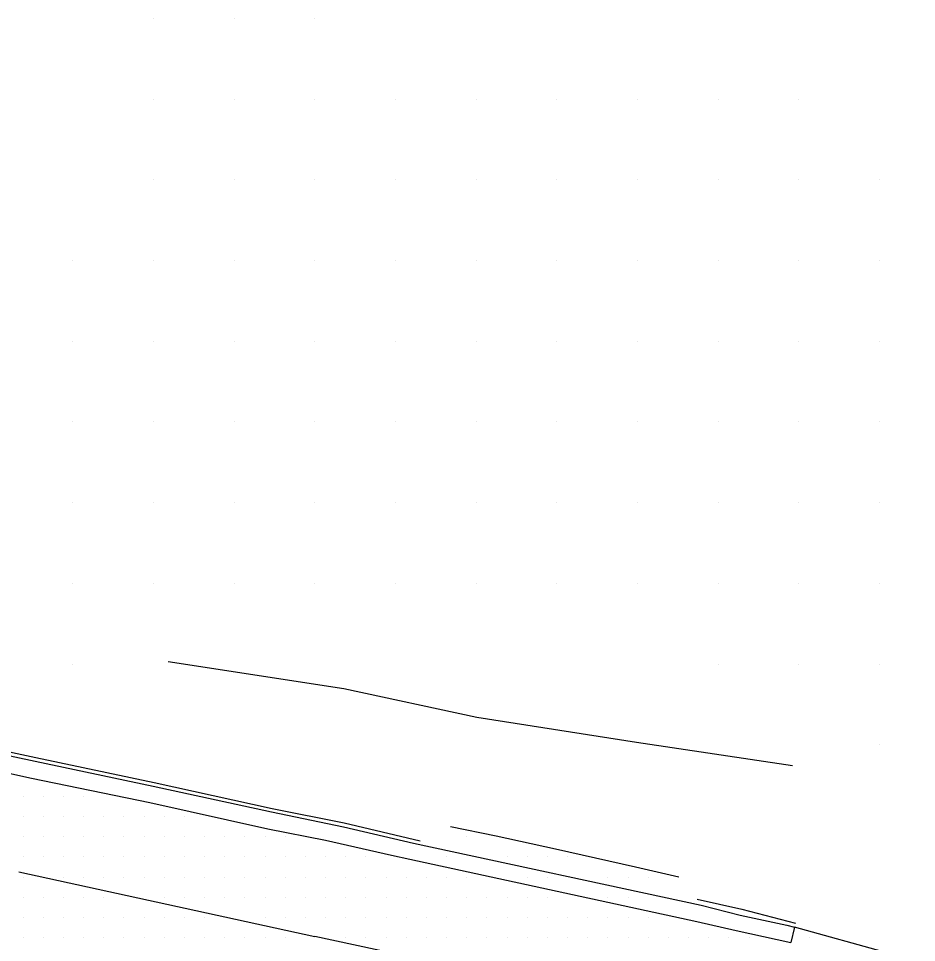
# Model space of a CAD drawing. Extents: x 1762120 to 1766775, y 709485 to 712965.
# Drawn here: x 1763313.2 to 1763424.5, y 712525.6 to 712640.2 of the extents above; entities that cross this region are included whole.
import ezdxf

# ---------------------------------------------------------------- set-up
doc = ezdxf.new("R2010")
doc.units = 0
for name, color, linetype in [('Exist DTM Drainline', 7, 'Continuous'), ('Exist DTM QL2 LIDAR Elevation Point', 7, 'Continuous'), ('Exist DTM Scan Elevation Point', 7, 'Continuous'), ('Exist Roads Change in Surface', 7, 'Continuous'), ('Exist Roads Curbs', 7, 'Continuous'), ('Exist Roads EOP', 7, 'Continuous'), ('Exist Roads EOT', 7, 'Continuous'), ('PH Exist DTM Breakline', 7, 'Continuous')]:
    doc.layers.add(name, color=color, linetype=linetype)

msp = doc.modelspace()

# ---------------------------------------------------------------- linework, layer by layer
at = {"layer": 'Exist DTM Drainline'}
for points in [[(1763299.09, 712551.53), (1763315.24, 712548.1), (1763329.89, 712545.02), (1763344.55, 712541.84), (1763353.46, 712539.96)], [(1763353.46, 712539.96), (1763362.15, 712537.97), (1763397.81, 712530.27)], [(1763397.81, 712530.27), (1763402.65, 712529.05), (1763408.42, 712527.79), (1763409.39, 712527.56)]]:
    msp.add_lwpolyline(points, dxfattribs=at)
at = {"layer": 'Exist DTM QL2 LIDAR Elevation Point'}
for p, q in [((1763329.9, 712640.17), (1763329.9, 712640.17)), ((1763339.9, 712640.17), (1763339.9, 712640.17)), ((1763349.9, 712640.17), (1763349.9, 712640.17)), ((1763329.9, 712630.17), (1763329.9, 712630.17)), ((1763339.9, 712630.17), (1763339.9, 712630.17)), ((1763349.9, 712630.17), (1763349.9, 712630.17)), ((1763359.9, 712630.17), (1763359.9, 712630.17)), ((1763369.9, 712630.17), (1763369.9, 712630.17)), ((1763379.9, 712630.17), (1763379.9, 712630.17)), ((1763389.9, 712630.17), (1763389.9, 712630.17)), ((1763399.91, 712630.17), (1763399.91, 712630.17)), ((1763409.91, 712630.17), (1763409.91, 712630.17)), ((1763329.9, 712620.17), (1763329.9, 712620.17)), ((1763339.9, 712620.17), (1763339.9, 712620.17)), ((1763349.9, 712620.17), (1763349.9, 712620.17)), ((1763359.9, 712620.17), (1763359.9, 712620.17)), ((1763369.9, 712620.17), (1763369.9, 712620.17)), ((1763379.9, 712620.17), (1763379.9, 712620.17)), ((1763389.9, 712620.17), (1763389.9, 712620.17)), ((1763399.91, 712620.17), (1763399.91, 712620.17)), ((1763409.91, 712620.17), (1763409.91, 712620.17)), ((1763419.91, 712620.17), (1763419.91, 712620.17)), ((1763319.9, 712610.17), (1763319.9, 712610.17)), ((1763329.9, 712610.17), (1763329.9, 712610.17)), ((1763339.9, 712610.17), (1763339.9, 712610.17)), ((1763349.9, 712610.17), (1763349.9, 712610.17)), ((1763359.9, 712610.17), (1763359.9, 712610.17)), ((1763369.9, 712610.17), (1763369.9, 712610.17)), ((1763379.9, 712610.17), (1763379.9, 712610.17)), ((1763389.9, 712610.17), (1763389.9, 712610.17)), ((1763399.91, 712610.17), (1763399.91, 712610.17)), ((1763409.89, 712610.19), (1763409.89, 712610.19)), ((1763419.91, 712610.17), (1763419.91, 712610.17)), ((1763319.9, 712600.17), (1763319.9, 712600.17)), ((1763329.9, 712600.17), (1763329.9, 712600.17)), ((1763339.9, 712600.17), (1763339.9, 712600.17)), ((1763349.88, 712600.15), (1763349.88, 712600.15)), ((1763359.9, 712600.17), (1763359.9, 712600.17)), ((1763369.9, 712600.17), (1763369.9, 712600.17)), ((1763379.9, 712600.17), (1763379.9, 712600.17)), ((1763389.9, 712600.17), (1763389.9, 712600.17)), ((1763399.91, 712600.17), (1763399.91, 712600.17)), ((1763409.91, 712600.17), (1763409.91, 712600.17)), ((1763419.91, 712600.17), (1763419.91, 712600.17)), ((1763319.9, 712590.17), (1763319.9, 712590.17)), ((1763329.9, 712590.17), (1763329.9, 712590.17)), ((1763339.9, 712590.17), (1763339.9, 712590.17)), ((1763349.9, 712590.17), (1763349.9, 712590.17)), ((1763359.9, 712590.17), (1763359.9, 712590.17)), ((1763369.9, 712590.17), (1763369.9, 712590.17)), ((1763379.9, 712590.17), (1763379.9, 712590.17)), ((1763389.9, 712590.17), (1763389.9, 712590.17)), ((1763399.91, 712590.17), (1763399.91, 712590.17)), ((1763409.91, 712590.17), (1763409.91, 712590.17)), ((1763419.91, 712590.17), (1763419.91, 712590.17)), ((1763319.9, 712580.17), (1763319.9, 712580.17)), ((1763329.9, 712580.17), (1763329.9, 712580.17)), ((1763339.9, 712580.17), (1763339.9, 712580.17)), ((1763349.9, 712580.17), (1763349.9, 712580.17)), ((1763359.9, 712580.17), (1763359.9, 712580.17)), ((1763369.9, 712580.17), (1763369.9, 712580.17)), ((1763379.9, 712580.17), (1763379.9, 712580.17)), ((1763389.9, 712580.17), (1763389.9, 712580.17)), ((1763399.91, 712580.17), (1763399.91, 712580.17)), ((1763409.92, 712580.19), (1763409.92, 712580.19)), ((1763419.91, 712580.17), (1763419.91, 712580.17)), ((1763319.9, 712570.17), (1763319.9, 712570.17)), ((1763329.9, 712570.17), (1763329.9, 712570.17)), ((1763339.9, 712570.17), (1763339.9, 712570.17)), ((1763349.9, 712570.17), (1763349.9, 712570.17)), ((1763359.9, 712570.17), (1763359.9, 712570.17)), ((1763369.9, 712570.17), (1763369.9, 712570.17)), ((1763379.9, 712570.17), (1763379.9, 712570.17)), ((1763389.9, 712570.17), (1763389.9, 712570.17)), ((1763399.91, 712570.17), (1763399.91, 712570.17)), ((1763409.91, 712570.17), (1763409.91, 712570.17)), ((1763419.91, 712570.17), (1763419.91, 712570.17)), ((1763319.9, 712560.16), (1763319.9, 712560.16)), ((1763399.91, 712560.16), (1763399.91, 712560.16)), ((1763409.91, 712560.16), (1763409.91, 712560.16)), ((1763419.91, 712560.16), (1763419.91, 712560.16)), ((1763419.91, 712550.16), (1763419.91, 712550.16))]:
    msp.add_line(p, q, dxfattribs=at)
at = {"layer": 'Exist DTM Scan Elevation Point'}
for p, q in [((1763313.75, 712543.75), (1763313.75, 712543.75)), ((1763316.25, 712543.75), (1763316.25, 712543.75)), ((1763318.75, 712543.75), (1763318.75, 712543.75)), ((1763321.25, 712543.75), (1763321.25, 712543.75)), ((1763313.75, 712541.25), (1763313.75, 712541.25)), ((1763316.25, 712541.25), (1763316.25, 712541.25)), ((1763318.75, 712541.25), (1763318.75, 712541.25)), ((1763321.25, 712541.25), (1763321.25, 712541.25)), ((1763323.75, 712541.25), (1763323.75, 712541.25)), ((1763326.25, 712541.25), (1763326.25, 712541.25)), ((1763328.75, 712541.25), (1763328.75, 712541.25)), ((1763331.25, 712541.25), (1763331.25, 712541.25)), ((1763333.75, 712541.25), (1763333.75, 712541.25)), ((1763313.75, 712538.75), (1763313.75, 712538.75)), ((1763316.25, 712538.75), (1763316.25, 712538.75)), ((1763318.75, 712538.75), (1763318.75, 712538.75)), ((1763321.25, 712538.75), (1763321.25, 712538.75)), ((1763323.75, 712538.75), (1763323.75, 712538.75)), ((1763326.25, 712538.75), (1763326.25, 712538.75)), ((1763328.75, 712538.75), (1763328.75, 712538.75)), ((1763331.25, 712538.75), (1763331.25, 712538.75)), ((1763333.75, 712538.75), (1763333.75, 712538.75)), ((1763336.25, 712538.75), (1763336.25, 712538.75)), ((1763338.75, 712538.75), (1763338.75, 712538.75)), ((1763341.25, 712538.75), (1763341.25, 712538.75)), ((1763343.75, 712538.75), (1763343.75, 712538.75)), ((1763346.25, 712538.75), (1763346.25, 712538.75)), ((1763368.75, 712538.75), (1763368.75, 712538.75)), ((1763313.75, 712536.25), (1763313.75, 712536.25)), ((1763316.25, 712536.25), (1763316.25, 712536.25)), ((1763318.75, 712536.25), (1763318.75, 712536.25)), ((1763321.25, 712536.25), (1763321.25, 712536.25)), ((1763323.75, 712536.25), (1763323.75, 712536.25)), ((1763326.25, 712536.25), (1763326.25, 712536.25)), ((1763328.75, 712536.25), (1763328.75, 712536.25)), ((1763331.25, 712536.25), (1763331.25, 712536.25)), ((1763333.75, 712536.25), (1763333.75, 712536.25)), ((1763336.25, 712536.25), (1763336.25, 712536.25)), ((1763338.75, 712536.25), (1763338.75, 712536.25)), ((1763341.25, 712536.25), (1763341.25, 712536.25)), ((1763343.75, 712536.25), (1763343.75, 712536.25)), ((1763346.25, 712536.25), (1763346.25, 712536.25)), ((1763348.75, 712536.25), (1763348.75, 712536.25)), ((1763351.25, 712536.25), (1763351.25, 712536.25)), ((1763353.75, 712536.25), (1763353.75, 712536.25)), ((1763356.25, 712536.25), (1763356.25, 712536.25)), ((1763366.25, 712536.25), (1763366.25, 712536.25)), ((1763373.75, 712536.25), (1763373.75, 712536.25)), ((1763376.25, 712536.25), (1763376.25, 712536.25)), ((1763378.75, 712536.25), (1763378.75, 712536.25)), ((1763381.25, 712536.25), (1763381.25, 712536.25)), ((1763313.75, 712533.75), (1763313.75, 712533.75)), ((1763318.75, 712533.75), (1763318.75, 712533.75)), ((1763321.25, 712533.75), (1763321.25, 712533.75)), ((1763323.75, 712533.75), (1763323.75, 712533.75)), ((1763326.25, 712533.75), (1763326.25, 712533.75)), ((1763328.75, 712533.75), (1763328.75, 712533.75)), ((1763331.25, 712533.75), (1763331.25, 712533.75)), ((1763333.75, 712533.75), (1763333.75, 712533.75)), ((1763336.25, 712533.75), (1763336.25, 712533.75)), ((1763338.75, 712533.75), (1763338.75, 712533.75)), ((1763341.25, 712533.75), (1763341.25, 712533.75)), ((1763343.75, 712533.75), (1763343.75, 712533.75)), ((1763346.25, 712533.75), (1763346.25, 712533.75)), ((1763348.75, 712533.75), (1763348.75, 712533.75)), ((1763351.25, 712533.75), (1763351.25, 712533.75)), ((1763353.75, 712533.75), (1763353.75, 712533.75)), ((1763356.25, 712533.75), (1763356.25, 712533.75)), ((1763358.75, 712533.75), (1763358.75, 712533.75)), ((1763361.25, 712533.75), (1763361.25, 712533.75)), ((1763363.75, 712533.75), (1763363.75, 712533.75)), ((1763366.25, 712533.75), (1763366.25, 712533.75)), ((1763368.75, 712533.75), (1763368.75, 712533.75)), ((1763376.25, 712533.75), (1763376.25, 712533.75)), ((1763378.75, 712533.75), (1763378.75, 712533.75)), ((1763386.25, 712533.75), (1763386.25, 712533.75)), ((1763388.75, 712533.75), (1763388.75, 712533.75)), ((1763391.25, 712533.75), (1763391.25, 712533.75)), ((1763313.75, 712531.25), (1763313.75, 712531.25)), ((1763316.25, 712531.25), (1763316.25, 712531.25)), ((1763318.75, 712531.25), (1763318.75, 712531.25)), ((1763321.25, 712531.25), (1763321.25, 712531.25)), ((1763323.75, 712531.25), (1763323.75, 712531.25)), ((1763331.25, 712531.25), (1763331.25, 712531.25)), ((1763333.75, 712531.25), (1763333.75, 712531.25)), ((1763336.25, 712531.25), (1763336.25, 712531.25)), ((1763338.75, 712531.25), (1763338.75, 712531.25)), ((1763341.25, 712531.25), (1763341.25, 712531.25)), ((1763343.75, 712531.25), (1763343.75, 712531.25)), ((1763346.25, 712531.25), (1763346.25, 712531.25)), ((1763348.75, 712531.25), (1763348.75, 712531.25)), ((1763351.25, 712531.25), (1763351.25, 712531.25)), ((1763353.75, 712531.25), (1763353.75, 712531.25)), ((1763356.25, 712531.25), (1763356.25, 712531.25)), ((1763358.75, 712531.25), (1763358.75, 712531.25)), ((1763361.25, 712531.25), (1763361.25, 712531.25)), ((1763363.75, 712531.25), (1763363.75, 712531.25)), ((1763366.25, 712531.25), (1763366.25, 712531.25)), ((1763368.75, 712531.25), (1763368.75, 712531.25)), ((1763371.25, 712531.25), (1763371.25, 712531.25)), ((1763373.75, 712531.25), (1763373.75, 712531.25)), ((1763376.25, 712531.25), (1763376.25, 712531.25)), ((1763378.75, 712531.25), (1763378.75, 712531.25)), ((1763386.25, 712531.25), (1763386.25, 712531.25)), ((1763388.75, 712531.25), (1763388.75, 712531.25)), ((1763313.75, 712528.75), (1763313.75, 712528.75)), ((1763316.25, 712528.75), (1763316.25, 712528.75)), ((1763318.75, 712528.75), (1763318.75, 712528.75)), ((1763321.25, 712528.75), (1763321.25, 712528.75)), ((1763323.75, 712528.75), (1763323.75, 712528.75)), ((1763326.25, 712528.75), (1763326.25, 712528.75)), ((1763328.75, 712528.75), (1763328.75, 712528.75)), ((1763331.25, 712528.75), (1763331.25, 712528.75)), ((1763333.75, 712528.75), (1763333.75, 712528.75)), ((1763336.25, 712528.75), (1763336.25, 712528.75)), ((1763343.75, 712528.75), (1763343.75, 712528.75)), ((1763346.25, 712528.75), (1763346.25, 712528.75)), ((1763348.75, 712528.75), (1763348.75, 712528.75)), ((1763351.25, 712528.75), (1763351.25, 712528.75)), ((1763353.75, 712528.75), (1763353.75, 712528.75)), ((1763356.25, 712528.75), (1763356.25, 712528.75)), ((1763358.75, 712528.75), (1763358.75, 712528.75)), ((1763361.25, 712528.75), (1763361.25, 712528.75)), ((1763363.75, 712528.75), (1763363.75, 712528.75)), ((1763366.25, 712528.75), (1763366.25, 712528.75)), ((1763368.75, 712528.75), (1763368.75, 712528.75)), ((1763371.25, 712528.75), (1763371.25, 712528.75)), ((1763373.75, 712528.75), (1763373.75, 712528.75)), ((1763376.25, 712528.75), (1763376.25, 712528.75)), ((1763378.75, 712528.75), (1763378.75, 712528.75)), ((1763381.25, 712528.75), (1763381.25, 712528.75)), ((1763383.75, 712528.75), (1763383.75, 712528.75)), ((1763386.25, 712528.75), (1763386.25, 712528.75)), ((1763388.75, 712528.75), (1763388.75, 712528.75)), ((1763391.25, 712528.75), (1763391.25, 712528.75)), ((1763313.75, 712526.25), (1763313.75, 712526.25)), ((1763316.25, 712526.25), (1763316.25, 712526.25)), ((1763318.75, 712526.25), (1763318.75, 712526.25)), ((1763321.25, 712526.25), (1763321.25, 712526.25)), ((1763323.75, 712526.25), (1763323.75, 712526.25)), ((1763326.25, 712526.25), (1763326.25, 712526.25)), ((1763328.75, 712526.25), (1763328.75, 712526.25)), ((1763331.25, 712526.25), (1763331.25, 712526.25)), ((1763333.75, 712526.25), (1763333.75, 712526.25)), ((1763336.25, 712526.25), (1763336.25, 712526.25)), ((1763338.75, 712526.25), (1763338.75, 712526.25)), ((1763341.25, 712526.25), (1763341.25, 712526.25)), ((1763343.75, 712526.25), (1763343.75, 712526.25)), ((1763346.25, 712526.25), (1763346.25, 712526.25)), ((1763353.75, 712526.25), (1763353.75, 712526.25)), ((1763356.25, 712526.25), (1763356.25, 712526.25)), ((1763358.75, 712526.25), (1763358.75, 712526.25)), ((1763361.25, 712526.25), (1763361.25, 712526.25)), ((1763363.75, 712526.25), (1763363.75, 712526.25)), ((1763366.25, 712526.25), (1763366.25, 712526.25)), ((1763368.75, 712526.25), (1763368.75, 712526.25)), ((1763371.25, 712526.25), (1763371.25, 712526.25)), ((1763373.75, 712526.25), (1763373.75, 712526.25)), ((1763376.25, 712526.25), (1763376.25, 712526.25)), ((1763378.75, 712526.25), (1763378.75, 712526.25)), ((1763381.25, 712526.25), (1763381.25, 712526.25)), ((1763383.75, 712526.25), (1763383.75, 712526.25)), ((1763386.25, 712526.25), (1763386.25, 712526.25)), ((1763388.75, 712526.25), (1763388.75, 712526.25)), ((1763391.25, 712526.25), (1763391.25, 712526.25)), ((1763393.75, 712526.25), (1763393.75, 712526.25)), ((1763396.25, 712526.25), (1763396.25, 712526.25)), ((1763398.75, 712526.25), (1763398.75, 712526.25)), ((1763401.25, 712526.25), (1763401.25, 712526.25)), ((1763403.75, 712526.25), (1763403.75, 712526.25)), ((1763411.25, 712526.25), (1763411.25, 712526.25))]:
    msp.add_line(p, q, dxfattribs=at)
at = {"layer": 'Exist Roads Change in Surface'}
msp.add_lwpolyline([(1763395.03, 712533.76), (1763389.67, 712534.97), (1763379.76, 712537.2), (1763372.38, 712538.82), (1763366.75, 712539.97)], dxfattribs=at)
at = {"layer": 'Exist Roads Curbs'}
for points in [[(1763299.16, 712552.04), (1763315.34, 712548.58), (1763329.99, 712545.48), (1763344.64, 712542.26), (1763353.57, 712540.46)], [(1763353.57, 712540.46), (1763362.98, 712538.25)], [(1763397.29, 712531.03), (1763402.85, 712529.78), (1763408.55, 712528.29), (1763409.5, 712528.03)]]:
    msp.add_lwpolyline(points, dxfattribs=at)
at = {"layer": 'Exist Roads EOP'}
for points in [[(1763300.15, 712549.23), (1763314.78, 712546.01), (1763329.45, 712542.98), (1763344.08, 712539.74), (1763351.23, 712538.32)], [(1763351.23, 712538.32), (1763359.4, 712536.46), (1763361.68, 712535.99)], [(1763361.68, 712535.99), (1763397.28, 712528.26), (1763402.15, 712527.14), (1763408.93, 712525.66)], [(1763643.77, 712469.08), (1763626.18, 712472.9), (1763599.42, 712478.63), (1763576.58, 712483.84), (1763571.18, 712485.03), (1763551.88, 712489.01), (1763534.13, 712492.86), (1763518.9, 712496.72), (1763500.5, 712502.14), (1763491.03, 712504.88), (1763478.66, 712509.3), (1763462.81, 712513.89), (1763458.5, 712515.03), (1763451.12, 712516.94), (1763440.11, 712519.75), (1763420.99, 712524.32), (1763409.39, 712527.56), (1763408.93, 712525.66)]]:
    msp.add_lwpolyline(points, dxfattribs=at)
at = {"layer": 'Exist Roads EOT'}
for points in [[(1763313.23, 712534.4), (1763349.91, 712526.4)], [(1763641.44, 712457.51), (1763610.11, 712464.37), (1763586.15, 712469.61), (1763570.11, 712472.98), (1763537.91, 712480.08), (1763522.15, 712483.97), (1763497.14, 712490.74), (1763477.41, 712496.05), (1763457.98, 712501.22), (1763441.15, 712505.41), (1763416.91, 712511.31), (1763393.66, 712516.74), (1763375.63, 712520.86), (1763349.91, 712526.4)]]:
    msp.add_lwpolyline(points, dxfattribs=at)
at = {"layer": 'PH Exist DTM Breakline'}
msp.add_lwpolyline([(1763409.14, 712547.55), (1763389.78, 712550.42), (1763370.01, 712553.53), (1763353.5, 712557.08), (1763331.75, 712560.45)], dxfattribs=at)

doc.saveas('drawing.dxf')
